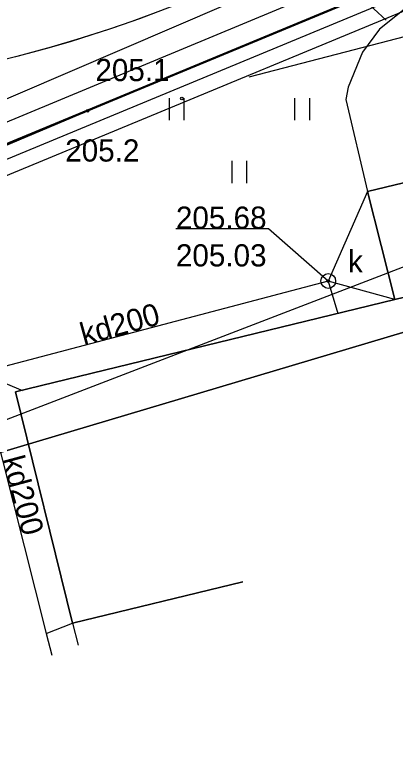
# Model space of a CAD drawing. Extents: x 6512606 to 6513347, y 6022524 to 6022728.
# Drawn here: x 6512832.56 to 6512845.42, y 6022553.23 to 6022578.56 of the extents above; entities that cross this region are included whole.
import ezdxf

# ---------------------------------------------------------------- set-up
doc = ezdxf.new("R2010")
doc.units = 0
for name, color, linetype in [('208-opis obrębu', 7, 'Continuous'), ('216-obręb ewidencyjny', 7, 'Continuous'), ('217-kontur klasyfikacyjny', 7, 'Continuous'), ('218-kontur użytku gruntowego', 7, 'Continuous'), ('219-działka ewidencyjna', 7, 'Continuous'), ('312-budynek ewidencyjny', 7, 'Continuous'), ('320-blok - kondygnacja nadziemna', 7, 'Continuous'), ('4', 7, 'Continuous'), ('940-Trawnik symb.', 7, 'Continuous'), ('chodnik (powierzchnia)', 7, 'Continuous'), ('Default', 7, 'Continuous'), ('jezdnia (powierzchnia)', 7, 'Continuous'), ('kolor_kostka_bet', 7, 'Continuous'), ('kolor_sc_rowerowa', 7, 'Continuous'), ('maxp_inst_energ', 7, 'Continuous'), ('maxp_kan_deszczowa', 7, 'Continuous'), ('maxp_obrzeże', 7, 'Continuous'), ('maxp_ramka_2', 7, 'Continuous'), ('Obszar opracowania', 7, 'Continuous'), ('ogrodzenie trwałe', 7, 'Continuous'), ('pikieta naturalna', 7, 'Continuous'), ('pikieta naturalna-Atr2', 7, 'Continuous'), ('przewód kanalizacyjny (linia)', 7, 'Continuous'), ('przewód kanalizacyjny (linia)-Atr1', 7, 'Continuous'), ('punkt o określonej wysokości (sieć kanalizacyjna)', 7, 'Continuous'), ('punkt o określonej wysokości (sieć kanalizacyjna)-Atr2', 7, 'Continuous'), ('punkt o określonej wysokości (sieć kanalizacyjna)-Atr3', 7, 'Continuous'), ('punkt wysokościowy naturalny', 7, 'Continuous'), ('punkt wysokościowy naturalny-Atr2', 7, 'Continuous'), ('urządzenie techniczne projektowane lub w budowie (sieć kanalizacyjna) - powierzchnia - ob. projektowany', 7, 'Continuous'), ('właz okrągły - siec kanalizacyjna (punkt)', 7, 'Continuous'), ('właz okrągły - siec kanalizacyjna (punkt)-Atr17', 7, 'Continuous')]:
    doc.layers.add(name, color=color, linetype=linetype)

# ---------------------------------------------------------------- blocks, each defined once
blk = doc.blocks.new('US22')
at = {"layer": 'Default'}
blk.add_circle((0, 0), 2.5, dxfattribs=at)
blk = doc.blocks.new('PW01')
at = {"layer": 'Default'}
blk.add_circle((0, 0), 0.45, dxfattribs=at)
blk = doc.blocks.new('940')
at = {"layer": 'Default'}
for p, q in [((-23.74, 17.49), (-23.74, 24.99)), ((-18.74, 17.49), (-18.74, 24.99)), ((18.74, 17.49), (18.74, 24.99)), ((23.74, 17.49), (23.74, 24.99)), ((-2.5, -3.75), (-2.5, 3.75)), ((2.5, -3.75), (2.5, 3.75))]:
    blk.add_line(p, q, dxfattribs=at)

msp = doc.modelspace()

# ---------------------------------------------------------------- linework, layer by layer
at = {"layer": '216-obręb ewidencyjny'}
for points in [[(6512836.687, 6022675.173), (6512833.61, 6022675.02), (6512828.67, 6022670.98), (6512801.96, 6022670.34), (6512810.18, 6022663.28), (6512825.37, 6022649.66), (6512838.47, 6022634.29), (6512852.25, 6022608.25), (6512853.17, 6022604.51), (6512855.78, 6022583.95), (6512858.85, 6022571.74), (6512828.23, 6022562.62), (6512818.47, 6022559.72), (6512824.714, 6022553.406)], [(6512728.286, 6022540.131), (6512737.69, 6022552.74), (6512751.08, 6022569.37), (6512775.81, 6022564.08), (6512780.7, 6022581.02), (6512806.2, 6022572.11), (6512806.62, 6022563.51), (6512811.41, 6022558.95), (6512818.47, 6022559.72), (6512828.23, 6022562.62), (6512858.85, 6022571.74), (6512855.78, 6022583.95), (6512853.17, 6022604.51), (6512852.25, 6022608.25), (6512838.47, 6022634.29)]]:
    msp.add_lwpolyline(points, dxfattribs=at)
at = {"layer": '217-kontur klasyfikacyjny'}
msp.add_lwpolyline([(6512825.22, 6022571.29), (6512855.78, 6022583.95)], dxfattribs=at)
at = {"layer": '218-kontur użytku gruntowego'}
for points in [[(6512825.22, 6022571.29), (6512855.78, 6022583.95)], [(6512855.78, 6022583.95), (6512825.22, 6022571.29)], [(6512858.85, 6022571.74), (6512828.23, 6022562.62)], [(6512828.23, 6022562.62), (6512858.85, 6022571.74)]]:
    msp.add_lwpolyline(points, dxfattribs=at)
at = {"layer": '219-działka ewidencyjna'}
for points in [[(6512825.22, 6022571.29), (6512855.78, 6022583.95)], [(6512858.85, 6022571.74), (6512828.23, 6022562.62)]]:
    msp.add_lwpolyline(points, dxfattribs=at)
at = {"layer": '312-budynek ewidencyjny'}
for points in [[(6512844.49, 6022572.59), (6512851.42, 6022574.26)], [(6512845.41, 6022568.94), (6512844.49, 6022572.59)], [(6512832.58, 6022565.81), (6512845.41, 6022568.94)], [(6512834.51, 6022557.99), (6512832.58, 6022565.81)], [(6512840.268, 6022559.387), (6512834.51, 6022557.99)]]:
    msp.add_lwpolyline(points, dxfattribs=at)
at = {"layer": '320-blok - kondygnacja nadziemna'}
msp.add_lwpolyline([(6512845.41, 6022568.94), (6512852.38, 6022570.62), (6512851.42, 6022574.26), (6512844.49, 6022572.59)], close=True, dxfattribs=at)
msp.add_lwpolyline([(6512858.916, 6022566.557), (6512857.62, 6022571.91), (6512852.38, 6022570.62), (6512845.41, 6022568.94), (6512832.58, 6022565.81), (6512834.51, 6022557.99), (6512840.268, 6022559.387)], dxfattribs=at)
at = {"layer": '4'}
for points in [[(6512825.22, 6022571.29), (6512855.78, 6022583.95)], [(6512858.85, 6022571.74), (6512828.23, 6022562.62)]]:
    msp.add_lwpolyline(points, dxfattribs=at)
at = {"layer": 'chodnik (powierzchnia)'}
msp.add_lwpolyline([(6512840.268, 6022559.387), (6512834.51, 6022557.99), (6512834.693, 6022557.243)], dxfattribs=at)
at = {"layer": 'jezdnia (powierzchnia)'}
msp.add_lwpolyline([(6512857.37, 6022576.01), (6512857.16, 6022576.8), (6512855.73, 6022582.41), (6512855.52, 6022583.23), (6512847.9, 6022580.14), (6512846.52, 6022579.38), (6512844.89, 6022578.08), (6512844.32, 6022577.3), (6512843.83, 6022576.12), (6512843.75, 6022575.7), (6512844.49, 6022572.59), (6512851.42, 6022574.26), (6512851.6, 6022573.59), (6512851.75, 6022573.46), (6512852.45, 6022574.3), (6512853.58, 6022574.86), (6512856.56, 6022575.84)], close=True, dxfattribs=at)
at = {"layer": 'kolor_kostka_bet'}
msp.add_lwpolyline([(6512773.05, 6022582.65), (6512780.7, 6022581.02), (6512806.2, 6022572.11), (6512806.62, 6022563.51), (6512855.78, 6022583.95)], dxfattribs=at)
msp.add_lwpolyline([(6512773.05, 6022582.65), (6512780.7, 6022581.02), (6512806.2, 6022572.11), (6512806.62, 6022563.51), (6512855.78, 6022583.95)], dxfattribs=at)
msp.add_arc((6512821.802, 6022619.813), 44, 262.7977, 293.3967, dxfattribs=at)
at = {"layer": 'kolor_sc_rowerowa'}
msp.add_arc((6512821.802, 6022619.813), 44, 262.7977, 293.3967, dxfattribs=at)
at = {"layer": 'maxp_inst_energ'}
msp.add_line((6512828.214, 6022573.256), (6512855.354, 6022584.531), dxfattribs=at)
at = {"layer": 'maxp_kan_deszczowa'}
msp.add_lwpolyline([(6512831.542, 6022576.904), (6512832.682, 6022577.179), (6512833.796, 6022577.479), (6512834.667, 6022577.736), (6512835.706, 6022578.067), (6512836.195, 6022578.233), (6512836.79, 6022578.444), (6512837.639, 6022578.762)], dxfattribs=at)
at = {"layer": 'maxp_obrzeże'}
msp.add_arc((6512821.802, 6022619.813), 44, 262.7977, 293.397, dxfattribs=at)
at = {"layer": 'maxp_ramka_2'}
for points in [[(6512856.423, 6022583.675), (6512826.273, 6022571.185), (6512822.563, 6022569.637), (6512806.155, 6022562.774)], [(6512805.691, 6022562.037), (6512822.756, 6022569.175), (6512826.465, 6022570.723), (6512855.56, 6022582.776)]]:
    msp.add_lwpolyline(points, dxfattribs=at)
at = {"layer": 'Obszar opracowania'}
msp.add_lwpolyline([(6512710.98, 6022693.84), (6512748.35, 6022694.16), (6512798.11, 6022695.25), (6512807.47, 6022695.46), (6512809.66, 6022606.87), (6512863.71, 6022622.03), (6512875.13, 6022581.36), (6512755.22, 6022535.25), (6512691.61, 6022568.03), (6512709.16, 6022605.16)], close=True, dxfattribs=at)
at = {"layer": 'ogrodzenie trwałe'}
msp.add_lwpolyline([(6512818.46, 6022560.27), (6512812.53, 6022565.9), (6512821.8, 6022569.74), (6512835.02, 6022575.32), (6512844.28, 6022579.16), (6512845.12, 6022578.38)], dxfattribs=at)
at = {"layer": 'przewód kanalizacyjny (linia)'}
for points in [[(6512840.49, 6022576.47), (6512866.73, 6022583.29)], [(6512844.49, 6022572.59), (6512843.16, 6022569.56)], [(6512843.16, 6022569.56), (6512831.38, 6022566.46)], [(6512843.16, 6022569.56), (6512843.48, 6022568.46)], [(6512845.41, 6022568.94), (6512843.16, 6022569.56)], [(6512831.38, 6022566.46), (6512832.82, 6022565.86)], [(6512831.38, 6022566.46), (6512833.62, 6022557.64), (6512833.806, 6022556.902)], [(6512833.62, 6022557.64), (6512834.51, 6022557.99)]]:
    msp.add_lwpolyline(points, dxfattribs=at)
at = {"layer": 'punkt o określonej wysokości (sieć kanalizacyjna)-Atr2'}
msp.add_lwpolyline([(6512843.16, 6022569.56), (6512841.14, 6022571.32), (6512838.005, 6022571.32)], dxfattribs=at)
at = {"layer": 'urządzenie techniczne projektowane lub w budowie (sieć kanalizacyjna) - powierzchnia - ob. projektowany'}
msp.add_lwpolyline([(6512852.09, 6022584.23), (6512820.25, 6022570.56)], dxfattribs=at)

# ---------------------------------------------------------------- block references
at = {"layer": '940-Trawnik symb.', "xscale": 0.1, "yscale": 0.10000000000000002}
msp.add_blockref('940', (6512840.16, 6022573.25), dxfattribs=at)
at = {"layer": 'pikieta naturalna', "xscale": 0.1, "yscale": 0.10000000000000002}
msp.add_blockref('PW01', (6512835.02, 6022575.32), dxfattribs=at)
at = {"layer": 'punkt o określonej wysokości (sieć kanalizacyjna)', "xscale": 0.1, "yscale": 0.10000000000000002}
msp.add_blockref('PW01', (6512843.16, 6022569.56), dxfattribs=at)
at = {"layer": 'punkt wysokościowy naturalny', "xscale": 0.1, "yscale": 0.10000000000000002}
msp.add_blockref('PW01', (6512838.21, 6022575.73), dxfattribs=at)
at = {"layer": 'właz okrągły - siec kanalizacyjna (punkt)', "xscale": 0.1, "yscale": 0.10000000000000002}
msp.add_blockref('US22', (6512843.16, 6022569.56), dxfattribs=at)

# ---------------------------------------------------------------- texts
at = {"layer": '208-opis obrębu'}
msp.add_text('[220502_4.0008] 8', height=1.2, rotation=314.681, dxfattribs=at).set_placement((6512824.53, 6022555.47))
at = {"layer": 'pikieta naturalna-Atr2'}
msp.add_text('205.2', height=0.75, dxfattribs=at).set_placement((6512834.26, 6022573.6))
at = {"layer": 'przewód kanalizacyjny (linia)-Atr1'}
for rotation, p in [(15.519, (6512834.89, 6022567.38)), (285.028, (6512832.12, 6022563.54))]:
    msp.add_text('kd200', height=0.75, rotation=rotation, dxfattribs=at).set_placement(p)
at = {"layer": 'punkt o określonej wysokości (sieć kanalizacyjna)-Atr2'}
msp.add_text('205.68', height=0.75, dxfattribs=at).set_placement((6512838.005, 6022571.328))
at = {"layer": 'punkt o określonej wysokości (sieć kanalizacyjna)-Atr3'}
msp.add_text('205.03', height=0.75, dxfattribs=at).set_placement((6512838.005, 6022570.053))
at = {"layer": 'punkt wysokościowy naturalny-Atr2'}
msp.add_text('205.1', height=0.75, dxfattribs=at).set_placement((6512835.28, 6022576.32))
at = {"layer": 'właz okrągły - siec kanalizacyjna (punkt)-Atr17'}
msp.add_text('k', height=0.75, dxfattribs=at).set_placement((6512843.83, 6022569.85))

doc.saveas('drawing.dxf')
